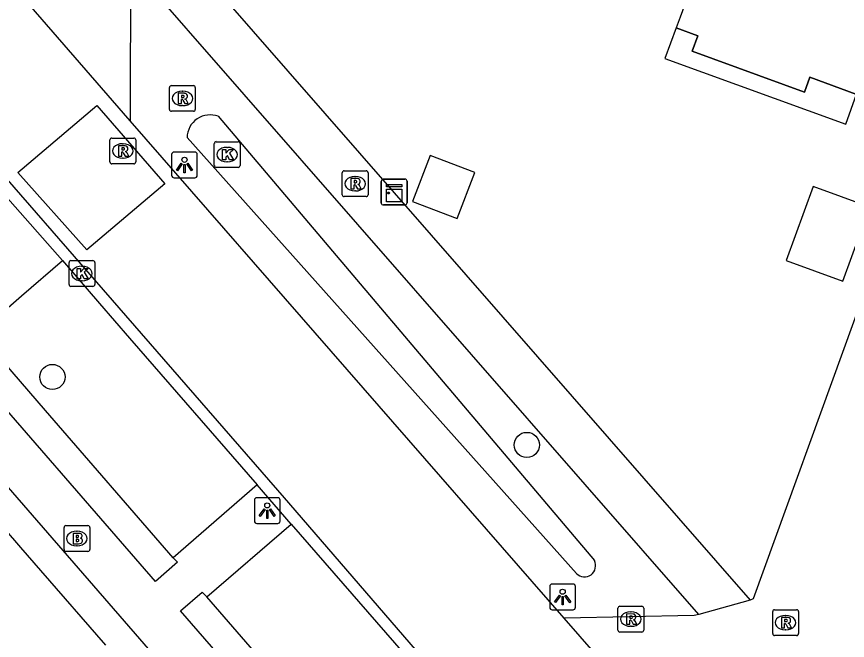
# Model space of a CAD drawing. Extents: x 155888 to 156864, y 383882 to 384671.
# Drawn here: x 156670.41 to 156702.64, y 384083.96 to 384108.15 of the extents above; entities that cross this region are included whole.
import ezdxf

# ---------------------------------------------------------------- set-up
doc = ezdxf.new("R2010")
doc.units = 0
for name, color, linetype in [('IMGEO_Boom', 7, 'Continuous'), ('IMGEO_Brandkraan', 7, 'Continuous'), ('IMGEO_Greppel_droge_sloot', 7, 'Continuous'), ('IMGEO_Kast', 7, 'Continuous'), ('IMGEO_Kolk', 7, 'Continuous'), ('IMGEO_Lichtpunt', 7, 'Continuous'), ('IMGEO_Pand', 7, 'Continuous'), ('IMGEO_Pand_overbouw', 7, 'Continuous'), ('IMGEO_Parkeervlak_open', 7, 'Continuous'), ('IMGEO_Rijbaan_lokaal_gesloten', 7, 'Continuous'), ('IMGEO_Rijbaan_lokaal_open', 7, 'Continuous'), ('IMGEO_Rioolput', 7, 'Continuous'), ('IMGEO_Voetpad_open', 7, 'Continuous')]:
    doc.layers.add(name, color=color, linetype=linetype)

msp = doc.modelspace()

# ---------------------------------------------------------------- linework, layer by layer
at = {"layer": 'IMGEO_Boom'}
for centre in [(156671.795, 384094.172), (156690.205, 384091.536)]:
    msp.add_circle(centre, 0.489, dxfattribs=at)
at = {"layer": 'IMGEO_Brandkraan'}
for p, q in [((156672.247, 384087.481), (156672.247, 384088.333)), ((156672.322, 384088.407), (156673.174, 384088.407)), ((156673.248, 384088.333), (156673.248, 384087.481)), ((156672.735, 384088.187), (156672.76, 384088.187)), ((156673.174, 384087.407), (156672.322, 384087.407)), ((156672.758, 384087.627), (156672.733, 384087.627))]:
    msp.add_line(p, q, dxfattribs=at)
for points in [[(156672.247, 384087.481), (156672.247, 384088.333)], [(156672.322, 384088.407), (156673.174, 384088.407)], [(156673.248, 384088.333), (156673.248, 384087.481)], [(156672.595, 384088.107), (156672.595, 384087.707), (156672.808, 384087.707)], [(156672.826, 384088.107), (156672.595, 384088.107)], [(156672.774, 384088.026), (156672.72, 384088.026), (156672.72, 384087.95)], [(156672.72, 384087.95), (156672.773, 384087.95)], [(156672.782, 384087.874), (156672.72, 384087.874), (156672.72, 384087.793)], [(156672.72, 384087.793), (156672.782, 384087.793)], [(156673.174, 384087.407), (156672.322, 384087.407)]]:
    msp.add_lwpolyline(points, dxfattribs=at)
for centre, radius, start, end in [((156672.324, 384088.331), 0.0765, 91.552, 178.448), ((156672.324, 384088.331), 0.0765, 91.552, 178.448), ((156673.172, 384088.331), 0.0765, 1.552, 88.448), ((156673.172, 384088.331), 0.0765, 1.552, 88.448), ((156672.775, 384087.988), 0.0379, 267.8285, 90.9355), ((156672.83, 384087.962), 0.145, 59.4692, 91.5367), ((156672.855, 384088.009), 0.0922, 285.5137, 58.1501), ((156672.783, 384087.833), 0.0404, 269.8759, 90.5077), ((156672.814, 384087.958), 0.251, 268.6676, 293.5347), ((156672.86, 384087.817), 0.105, 301.3115, 78.989), ((156672.324, 384087.483), 0.0765, 181.552, 268.448), ((156672.324, 384087.483), 0.0765, 181.552, 268.448), ((156673.172, 384087.483), 0.0765, 271.552, 358.448), ((156673.172, 384087.483), 0.0765, 271.552, 358.448)]:
    msp.add_arc(centre, radius, start, end, dxfattribs=at)
for centre, major_axis, ratio, start_param, end_param in [((156672.734, 384087.907), (-0.387, 0.002), 0.722429, 4.712389, 7.853982), ((156672.759, 384087.907), (-0.39, 0.002), 0.717154, 1.570796, 4.712389)]:
    msp.add_ellipse(centre, major_axis=major_axis, ratio=ratio, start_param=start_param, end_param=end_param, dxfattribs=at)
at = {"layer": 'IMGEO_Greppel_droge_sloot'}
for points in [[(156678.231, 384104.282), (156692.825, 384087.054)], [(156692.131, 384086.547), (156677.022, 384103.459)]]:
    msp.add_lwpolyline(points, dxfattribs=at)
for centre, radius, start, end in [((156677.919, 384103.44), 0.898, 69.6883, 178.8001), ((156692.438, 384086.855), 0.435, 225.0886, 27.2112)]:
    msp.add_arc(centre, radius, start, end, dxfattribs=at)
at = {"layer": 'IMGEO_Kast'}
for p, q in [((156684.558, 384100.918), (156684.558, 384101.759)), ((156684.558, 384101.759), (156684.558, 384100.918)), ((156684.633, 384101.843), (156685.474, 384101.843)), ((156685.474, 384101.843), (156684.633, 384101.843)), ((156685.558, 384101.768), (156685.558, 384100.927)), ((156685.558, 384100.927), (156685.558, 384101.768)), ((156685.483, 384100.843), (156684.642, 384100.843)), ((156684.642, 384100.843), (156685.483, 384100.843))]:
    msp.add_line(p, q, dxfattribs=at)
for points in [[(156684.753, 384101.633), (156685.353, 384101.633), (156685.353, 384101.548), (156684.753, 384101.548), (156684.753, 384101.633)], [(156684.753, 384101.458), (156685.353, 384101.458), (156685.353, 384100.969), (156684.753, 384100.969), (156684.753, 384101.458)]]:
    msp.add_lwpolyline(points, dxfattribs=at)
msp.add_circle((156684.837, 384101.307), 0.0377, dxfattribs=at)
for centre, start, end in [((156684.636, 384101.765), 92.4484, 184.2845), ((156684.636, 384101.765), 92.4484, 184.2845), ((156685.48, 384101.765), 2.4484, 94.2845), ((156685.48, 384101.765), 2.4484, 94.2845), ((156684.636, 384100.921), 182.4484, 274.2845), ((156684.636, 384100.921), 182.4484, 274.2845), ((156685.48, 384100.921), 272.4484, 4.2845), ((156685.48, 384100.921), 272.4484, 4.2845)]:
    msp.add_arc(centre, 0.0779, start, end, dxfattribs=at)
at = {"layer": 'IMGEO_Kolk'}
for p, q in [((156678.078, 384102.372), (156678.078, 384103.224)), ((156678.153, 384103.298), (156679.005, 384103.298)), ((156679.079, 384103.224), (156679.079, 384102.372)), ((156678.566, 384103.078), (156678.591, 384103.078)), ((156678.589, 384102.518), (156678.564, 384102.518)), ((156679.005, 384102.298), (156678.153, 384102.298)), ((156672.515, 384098.684), (156673.367, 384098.684)), ((156672.44, 384097.758), (156672.44, 384098.61)), ((156672.928, 384098.464), (156672.953, 384098.464)), ((156673.441, 384098.61), (156673.441, 384097.758)), ((156673.367, 384097.684), (156672.515, 384097.684)), ((156672.951, 384097.904), (156672.926, 384097.904))]:
    msp.add_line(p, q, dxfattribs=at)
for points in [[(156678.078, 384102.372), (156678.078, 384103.224)], [(156678.153, 384103.298), (156679.005, 384103.298)], [(156679.079, 384103.224), (156679.079, 384102.372)], [(156678.399, 384102.998), (156678.522, 384102.998), (156678.522, 384102.847), (156678.652, 384102.998), (156678.816, 384102.998), (156678.67, 384102.847), (156678.823, 384102.598), (156678.671, 384102.598), (156678.586, 384102.762), (156678.522, 384102.695), (156678.522, 384102.598), (156678.399, 384102.598), (156678.399, 384102.998)], [(156679.005, 384102.298), (156678.153, 384102.298)], [(156672.515, 384098.684), (156673.367, 384098.684)], [(156672.44, 384097.758), (156672.44, 384098.61)], [(156672.761, 384098.384), (156672.884, 384098.384), (156672.884, 384098.233), (156673.014, 384098.384), (156673.178, 384098.384), (156673.032, 384098.233), (156673.185, 384097.984), (156673.033, 384097.984), (156672.948, 384098.148), (156672.884, 384098.081), (156672.884, 384097.984), (156672.761, 384097.984), (156672.761, 384098.384)], [(156673.441, 384098.61), (156673.441, 384097.758)], [(156673.367, 384097.684), (156672.515, 384097.684)]]:
    msp.add_lwpolyline(points, dxfattribs=at)
for centre, start, end in [((156678.155, 384103.222), 91.552, 178.448), ((156678.155, 384103.222), 91.552, 178.448), ((156679.003, 384103.222), 1.552, 88.448), ((156679.003, 384103.222), 1.552, 88.448), ((156678.155, 384102.374), 181.552, 268.448), ((156678.155, 384102.374), 181.552, 268.448), ((156679.003, 384102.374), 271.552, 358.448), ((156679.003, 384102.374), 271.552, 358.448), ((156672.517, 384098.608), 91.552, 178.448), ((156672.517, 384098.608), 91.552, 178.448), ((156673.365, 384098.608), 1.552, 88.448), ((156673.365, 384098.608), 1.552, 88.448), ((156672.517, 384097.76), 181.552, 268.448), ((156672.517, 384097.76), 181.552, 268.448), ((156673.365, 384097.76), 271.552, 358.448), ((156673.365, 384097.76), 271.552, 358.448)]:
    msp.add_arc(centre, 0.0765, start, end, dxfattribs=at)
for centre, major_axis, ratio, start_param, end_param in [((156678.565, 384102.798), (-0.387, 0.002), 0.722429, 4.712389, 7.853982), ((156678.59, 384102.798), (-0.39, 0.002), 0.717154, 1.570796, 4.712389), ((156672.927, 384098.184), (-0.387, 0.002), 0.722429, 4.712389, 7.853982), ((156672.952, 384098.184), (-0.39, 0.002), 0.717154, 1.570796, 4.712389)]:
    msp.add_ellipse(centre, major_axis=major_axis, ratio=ratio, start_param=start_param, end_param=end_param, dxfattribs=at)
at = {"layer": 'IMGEO_Lichtpunt'}
for p, q in [((156677.324, 384102.893), (156676.516, 384102.893)), ((156677.324, 384102.893), (156676.516, 384102.893)), ((156676.422, 384102.798), (156676.422, 384101.991)), ((156676.422, 384102.798), (156676.422, 384101.991)), ((156677.418, 384101.991), (156677.418, 384102.798)), ((156677.418, 384101.991), (156677.418, 384102.798)), ((156676.516, 384101.897), (156677.324, 384101.897)), ((156676.516, 384101.897), (156677.324, 384101.897)), ((156679.634, 384089.393), (156679.634, 384088.586)), ((156679.634, 384089.393), (156679.634, 384088.586)), ((156680.536, 384089.488), (156679.728, 384089.488)), ((156680.536, 384089.488), (156679.728, 384089.488)), ((156680.63, 384088.586), (156680.63, 384089.393)), ((156680.63, 384088.586), (156680.63, 384089.393)), ((156679.728, 384088.492), (156680.536, 384088.492)), ((156679.728, 384088.492), (156680.536, 384088.492)), ((156691.997, 384086.14), (156691.189, 384086.14)), ((156691.997, 384086.14), (156691.189, 384086.14)), ((156691.095, 384086.045), (156691.095, 384085.238)), ((156691.095, 384086.045), (156691.095, 384085.238)), ((156692.091, 384085.238), (156692.091, 384086.045)), ((156692.091, 384085.238), (156692.091, 384086.045)), ((156691.189, 384085.144), (156691.997, 384085.144)), ((156691.189, 384085.144), (156691.997, 384085.144))]:
    msp.add_line(p, q, dxfattribs=at)
for points in [[(156676.796, 384102.462), (156676.835, 384102.434), (156676.647, 384102.172), (156676.609, 384102.199), (156676.796, 384102.462)], [(156676.898, 384102.414), (156676.945, 384102.414), (156676.945, 384102.092), (156676.898, 384102.092), (156676.898, 384102.414)], [(156677.008, 384102.434), (156677.046, 384102.461), (156677.233, 384102.199), (156677.194, 384102.171), (156677.008, 384102.434)], [(156680.008, 384089.057), (156680.047, 384089.029), (156679.859, 384088.767), (156679.821, 384088.794), (156680.008, 384089.057)], [(156680.11, 384089.009), (156680.157, 384089.009), (156680.157, 384088.687), (156680.11, 384088.687), (156680.11, 384089.009)], [(156680.22, 384089.029), (156680.258, 384089.056), (156680.445, 384088.794), (156680.406, 384088.766), (156680.22, 384089.029)], [(156691.469, 384085.709), (156691.508, 384085.681), (156691.32, 384085.419), (156691.282, 384085.446), (156691.469, 384085.709)], [(156691.571, 384085.661), (156691.618, 384085.661), (156691.618, 384085.339), (156691.571, 384085.339), (156691.571, 384085.661)], [(156691.681, 384085.681), (156691.719, 384085.708), (156691.906, 384085.446), (156691.867, 384085.418), (156691.681, 384085.681)]]:
    msp.add_lwpolyline(points, dxfattribs=at)
for centre in [(156676.921, 384102.596), (156680.133, 384089.191), (156691.594, 384085.843)]:
    msp.add_circle(centre, 0.0994, dxfattribs=at)
for centre, start, end in [((156676.516, 384102.798), 90, 180), ((156676.516, 384102.798), 90, 180), ((156677.324, 384102.798), 0, 90), ((156677.324, 384102.798), 0, 90), ((156676.516, 384101.991), 180, 270), ((156676.516, 384101.991), 180, 270), ((156677.324, 384101.991), 270, 0), ((156677.324, 384101.991), 270, 360), ((156679.728, 384089.393), 90, 180), ((156679.728, 384089.393), 90, 180), ((156680.536, 384089.393), 0, 90), ((156680.536, 384089.393), 0, 90), ((156679.728, 384088.586), 180, 270), ((156679.728, 384088.586), 180, 270), ((156680.536, 384088.586), 270, 0), ((156680.536, 384088.586), 270, 360), ((156691.189, 384086.045), 90, 180), ((156691.189, 384086.045), 90, 180), ((156691.997, 384086.045), 0, 90), ((156691.997, 384086.045), 0, 90), ((156691.189, 384085.238), 180, 270), ((156691.189, 384085.238), 180, 270), ((156691.997, 384085.238), 270, 0), ((156691.997, 384085.238), 270, 360)]:
    msp.add_arc(centre, 0.0946, start, end, dxfattribs=at)
at = {"layer": 'IMGEO_Pand'}
for points in [[(156693.171, 384112.877), (156697.346, 384111.367), (156696.149, 384108.121), (156695.999, 384107.707), (156696.834, 384107.399), (156696.623, 384106.803), (156700.974, 384105.219), (156701.186, 384105.801), (156702.97, 384105.146), (156704.966, 384110.594), (156702.314, 384111.552), (156704.121, 384116.531)], [(156687.501, 384100.317), (156688.186, 384102.098), (156686.45, 384102.765), (156685.766, 384100.984), (156687.501, 384100.317)], [(156700.271, 384098.692), (156702.466, 384097.894), (156703.508, 384100.757), (156701.312, 384101.555), (156700.271, 384098.692)], [(156673.865, 384083.769), (156671.349, 384086.665), (156670.571, 384087.56), (156669.93, 384088.298)]]:
    msp.add_lwpolyline(points, dxfattribs=at)
at = {"layer": 'IMGEO_Pand_overbouw'}
msp.add_lwpolyline([(156702.999, 384105.135), (156702.97, 384105.146), (156701.186, 384105.801), (156700.974, 384105.219), (156696.623, 384106.803), (156696.834, 384107.399), (156695.999, 384107.707), (156695.558, 384106.528), (156702.58, 384103.975)], close=True, dxfattribs=at)
at = {"layer": 'IMGEO_Parkeervlak_open'}
for points in [[(156676.476, 384087.159), (156671.533, 384092.877), (156668.925, 384095.867)], [(156684.517, 384077.938), (156682.759, 384079.919), (156677.788, 384085.641)]]:
    msp.add_lwpolyline(points, dxfattribs=at)
at = {"layer": 'IMGEO_Rijbaan_lokaal_gesloten'}
for points in [[(156708.358, 384057.797), (156707.089, 384059.25), (156688.102, 384081.041), (156680.796, 384089.479), (156662.154, 384110.91), (156634.612, 384142.629)], [(156672.182, 384098.688), (156669.957, 384101.21)], [(156672.182, 384098.688), (156673.627, 384097.017), (156674.784, 384095.678), (156679.734, 384089.985)], [(156681.066, 384088.468), (156679.734, 384089.985)], [(156681.066, 384088.468), (156686.032, 384082.758), (156687.753, 384080.745)]]:
    msp.add_lwpolyline(points, dxfattribs=at)
at = {"layer": 'IMGEO_Rijbaan_lokaal_open'}
for points in [[(156748.746, 384222.717), (156698.981, 384085.572), (156698.866, 384085.52)], [(156674.809, 384104.102), (156664.299, 384116.202)], [(156674.826, 384110.185), (156674.809, 384104.102)], [(156673.518, 384104.695), (156676.156, 384101.669), (156673.13, 384099.098), (156670.46, 384102.098), (156673.518, 384104.695)], [(156698.866, 384085.52), (156696.881, 384084.965)], [(156696.881, 384084.965), (156696.693, 384084.921), (156691.649, 384084.815)], [(156701.762, 384073.232), (156691.649, 384084.815)]]:
    msp.add_lwpolyline(points, dxfattribs=at)
at = {"layer": 'IMGEO_Rioolput'}
for p, q in [((156676.338, 384104.55), (156676.338, 384105.402)), ((156676.413, 384105.476), (156677.265, 384105.476)), ((156677.339, 384105.402), (156677.339, 384104.55)), ((156676.826, 384105.256), (156676.851, 384105.256)), ((156677.265, 384104.476), (156676.413, 384104.476)), ((156676.849, 384104.696), (156676.824, 384104.696)), ((156674.025, 384102.512), (156674.025, 384103.364)), ((156674.1, 384103.438), (156674.952, 384103.438)), ((156674.513, 384103.218), (156674.538, 384103.218)), ((156675.026, 384103.364), (156675.026, 384102.512)), ((156674.536, 384102.658), (156674.511, 384102.658)), ((156674.952, 384102.438), (156674.1, 384102.438)), ((156683.041, 384101.242), (156683.041, 384102.094)), ((156683.116, 384102.168), (156683.968, 384102.168)), ((156683.529, 384101.948), (156683.554, 384101.948)), ((156684.042, 384102.094), (156684.042, 384101.242)), ((156683.552, 384101.388), (156683.527, 384101.388)), ((156683.968, 384101.168), (156683.116, 384101.168)), ((156693.741, 384084.355), (156693.741, 384085.207)), ((156693.816, 384085.281), (156694.668, 384085.281)), ((156694.742, 384085.207), (156694.742, 384084.355)), ((156699.82, 384085.144), (156700.672, 384085.144)), ((156694.229, 384085.061), (156694.254, 384085.061)), ((156699.745, 384084.218), (156699.745, 384085.07)), ((156700.233, 384084.924), (156700.258, 384084.924)), ((156700.746, 384085.07), (156700.746, 384084.218)), ((156694.252, 384084.501), (156694.227, 384084.501)), ((156694.668, 384084.281), (156693.816, 384084.281)), ((156700.672, 384084.144), (156699.82, 384084.144)), ((156700.256, 384084.364), (156700.231, 384084.364))]:
    msp.add_line(p, q, dxfattribs=at)
for points in [[(156676.338, 384104.55), (156676.338, 384105.402)], [(156676.413, 384105.476), (156677.265, 384105.476)], [(156677.339, 384105.402), (156677.339, 384104.55)], [(156676.927, 384105.174), (156676.675, 384105.176), (156676.675, 384104.776)], [(156676.853, 384105.095), (156676.799, 384105.095), (156676.799, 384105.014)], [(156676.675, 384104.776), (156676.799, 384104.776), (156676.799, 384104.938), (156676.81, 384104.938)], [(156676.799, 384105.014), (156676.851, 384105.014)], [(156676.857, 384104.909), (156676.928, 384104.776), (156677.068, 384104.776), (156677.003, 384104.902)], [(156677.265, 384104.476), (156676.413, 384104.476)], [(156674.025, 384102.512), (156674.025, 384103.364)], [(156674.1, 384103.438), (156674.952, 384103.438)], [(156675.026, 384103.364), (156675.026, 384102.512)], [(156674.614, 384103.136), (156674.362, 384103.138), (156674.362, 384102.738)], [(156674.362, 384102.738), (156674.486, 384102.738), (156674.486, 384102.9), (156674.497, 384102.9)], [(156674.54, 384103.057), (156674.486, 384103.057), (156674.486, 384102.976)], [(156674.486, 384102.976), (156674.538, 384102.976)], [(156674.544, 384102.871), (156674.615, 384102.738), (156674.755, 384102.738), (156674.69, 384102.864)], [(156674.952, 384102.438), (156674.1, 384102.438)], [(156683.041, 384101.242), (156683.041, 384102.094)], [(156683.116, 384102.168), (156683.968, 384102.168)], [(156683.63, 384101.866), (156683.378, 384101.868), (156683.378, 384101.468)], [(156684.042, 384102.094), (156684.042, 384101.242)], [(156683.378, 384101.468), (156683.502, 384101.468), (156683.502, 384101.63), (156683.513, 384101.63)], [(156683.556, 384101.787), (156683.502, 384101.787), (156683.502, 384101.706)], [(156683.502, 384101.706), (156683.554, 384101.706)], [(156683.56, 384101.601), (156683.631, 384101.468), (156683.771, 384101.468), (156683.706, 384101.594)], [(156683.968, 384101.168), (156683.116, 384101.168)], [(156693.741, 384084.355), (156693.741, 384085.207)], [(156693.816, 384085.281), (156694.668, 384085.281)], [(156694.742, 384085.207), (156694.742, 384084.355)], [(156699.82, 384085.144), (156700.672, 384085.144)], [(156694.33, 384084.979), (156694.078, 384084.981), (156694.078, 384084.581)], [(156694.256, 384084.9), (156694.202, 384084.9), (156694.202, 384084.819)], [(156694.202, 384084.819), (156694.254, 384084.819)], [(156699.745, 384084.218), (156699.745, 384085.07)], [(156700.334, 384084.842), (156700.082, 384084.844), (156700.082, 384084.444)], [(156700.746, 384085.07), (156700.746, 384084.218)], [(156694.078, 384084.581), (156694.202, 384084.581), (156694.202, 384084.743), (156694.213, 384084.743)], [(156694.26, 384084.714), (156694.331, 384084.581), (156694.471, 384084.581), (156694.406, 384084.707)], [(156700.082, 384084.444), (156700.206, 384084.444), (156700.206, 384084.606), (156700.217, 384084.606)], [(156700.26, 384084.763), (156700.206, 384084.763), (156700.206, 384084.682)], [(156700.206, 384084.682), (156700.258, 384084.682)], [(156700.264, 384084.577), (156700.335, 384084.444), (156700.475, 384084.444), (156700.41, 384084.57)], [(156694.668, 384084.281), (156693.816, 384084.281)], [(156700.672, 384084.144), (156699.82, 384084.144)]]:
    msp.add_lwpolyline(points, dxfattribs=at)
for centre, radius, start, end in [((156676.415, 384105.4), 0.0765, 91.552, 178.448), ((156676.415, 384105.4), 0.0765, 91.552, 178.448), ((156677.263, 384105.4), 0.0765, 1.552, 88.448), ((156677.263, 384105.4), 0.0765, 1.552, 88.448), ((156676.859, 384104.999), 0.0964, 77.0061, 93.1865), ((156676.873, 384105.056), 0.0378, 276.6634, 79.6772), ((156676.926, 384105.064), 0.109, 350.3612, 89.416), ((156676.809, 384104.885), 0.0533, 26.0293, 88.6989), ((156676.835, 384105.203), 0.19, 274.7715, 282.9687), ((156676.924, 384105.064), 0.112, 277.5842, 350.9817), ((156676.908, 384104.849), 0.108, 29.5134, 73.7905), ((156676.415, 384104.552), 0.0765, 181.552, 268.448), ((156676.415, 384104.552), 0.0765, 181.552, 268.448), ((156677.263, 384104.552), 0.0765, 271.552, 358.448), ((156677.263, 384104.552), 0.0765, 271.552, 358.448), ((156674.102, 384103.362), 0.0765, 91.552, 178.448), ((156674.102, 384103.362), 0.0765, 91.552, 178.448), ((156674.95, 384103.362), 0.0765, 1.552, 88.448), ((156674.95, 384103.362), 0.0765, 1.552, 88.448), ((156674.496, 384102.847), 0.0533, 26.0293, 88.6989), ((156674.522, 384103.165), 0.19, 274.7715, 282.9687), ((156674.546, 384102.961), 0.0964, 77.0061, 93.1865), ((156674.56, 384103.018), 0.0378, 276.6634, 79.6772), ((156674.613, 384103.026), 0.109, 350.3612, 89.416), ((156674.611, 384103.026), 0.112, 277.5842, 350.9817), ((156674.595, 384102.811), 0.108, 29.5134, 73.7905), ((156674.102, 384102.514), 0.0765, 181.552, 268.448), ((156674.102, 384102.514), 0.0765, 181.552, 268.448), ((156674.95, 384102.514), 0.0765, 271.552, 358.448), ((156674.95, 384102.514), 0.0765, 271.552, 358.448), ((156683.118, 384102.092), 0.0765, 91.552, 178.448), ((156683.118, 384102.092), 0.0765, 91.552, 178.448), ((156683.629, 384101.756), 0.109, 350.3612, 89.416), ((156683.966, 384102.092), 0.0765, 1.552, 88.448), ((156683.966, 384102.092), 0.0765, 1.552, 88.448), ((156683.512, 384101.577), 0.0533, 26.0293, 88.6989), ((156683.538, 384101.895), 0.19, 274.7715, 282.9687), ((156683.562, 384101.691), 0.0964, 77.0061, 93.1865), ((156683.576, 384101.748), 0.0378, 276.6634, 79.6772), ((156683.627, 384101.756), 0.112, 277.5842, 350.9817), ((156683.611, 384101.541), 0.108, 29.5134, 73.7905), ((156683.118, 384101.244), 0.0765, 181.552, 268.448), ((156683.118, 384101.244), 0.0765, 181.552, 268.448), ((156683.966, 384101.244), 0.0765, 271.552, 358.448), ((156683.966, 384101.244), 0.0765, 271.552, 358.448), ((156693.818, 384085.205), 0.0765, 91.552, 178.448), ((156693.818, 384085.205), 0.0765, 91.552, 178.448), ((156694.666, 384085.205), 0.0765, 1.552, 88.448), ((156694.666, 384085.205), 0.0765, 1.552, 88.448), ((156699.822, 384085.068), 0.0765, 91.552, 178.448), ((156699.822, 384085.068), 0.0765, 91.552, 178.448), ((156700.67, 384085.068), 0.0765, 1.552, 88.448), ((156700.67, 384085.068), 0.0765, 1.552, 88.448), ((156694.238, 384085.008), 0.19, 274.7715, 282.9687), ((156694.262, 384084.804), 0.0964, 77.0061, 93.1865), ((156694.276, 384084.861), 0.0378, 276.6634, 79.6772), ((156694.329, 384084.869), 0.109, 350.3612, 89.416), ((156694.327, 384084.869), 0.112, 277.5842, 350.9817), ((156700.333, 384084.732), 0.109, 350.3612, 89.416), ((156694.212, 384084.69), 0.0533, 26.0293, 88.6989), ((156694.311, 384084.654), 0.108, 29.5134, 73.7905), ((156700.216, 384084.553), 0.0533, 26.0293, 88.6989), ((156700.242, 384084.871), 0.19, 274.7715, 282.9687), ((156700.266, 384084.667), 0.0964, 77.0061, 93.1865), ((156700.28, 384084.724), 0.0378, 276.6634, 79.6772), ((156700.331, 384084.732), 0.112, 277.5842, 350.9817), ((156700.315, 384084.517), 0.108, 29.5134, 73.7905), ((156693.818, 384084.357), 0.0765, 181.552, 268.448), ((156693.818, 384084.357), 0.0765, 181.552, 268.448), ((156694.666, 384084.357), 0.0765, 271.552, 358.448), ((156694.666, 384084.357), 0.0765, 271.552, 358.448), ((156699.822, 384084.22), 0.0765, 181.552, 268.448), ((156699.822, 384084.22), 0.0765, 181.552, 268.448), ((156700.67, 384084.22), 0.0765, 271.552, 358.448), ((156700.67, 384084.22), 0.0765, 271.552, 358.448)]:
    msp.add_arc(centre, radius, start, end, dxfattribs=at)
for centre, major_axis, ratio, start_param, end_param in [((156676.825, 384104.976), (-0.387, 0.002), 0.722429, 4.712389, 7.853982), ((156676.85, 384104.976), (-0.39, 0.002), 0.717154, 1.570796, 4.712389), ((156674.512, 384102.938), (-0.387, 0.002), 0.722429, 4.712389, 7.853982), ((156674.537, 384102.938), (-0.39, 0.002), 0.717154, 1.570796, 4.712389), ((156683.528, 384101.668), (-0.387, 0.002), 0.722429, 4.712389, 7.853982), ((156683.553, 384101.668), (-0.39, 0.002), 0.717154, 1.570796, 4.712389), ((156694.228, 384084.781), (-0.387, 0.002), 0.722429, 4.712389, 7.853982), ((156694.253, 384084.781), (-0.39, 0.002), 0.717154, 1.570796, 4.712389), ((156700.232, 384084.644), (-0.387, 0.002), 0.722429, 4.712389, 7.853982), ((156700.257, 384084.644), (-0.39, 0.002), 0.717154, 1.570796, 4.712389)]:
    msp.add_ellipse(centre, major_axis=major_axis, ratio=ratio, start_param=start_param, end_param=end_param, dxfattribs=at)
at = {"layer": 'IMGEO_Voetpad_open'}
for points in [[(156675.458, 384112.297), (156698.866, 384085.52)], [(156696.881, 384084.965), (156674.826, 384110.185)], [(156691.649, 384084.815), (156674.809, 384104.102)], [(156668.925, 384095.867), (156670.596, 384097.314), (156672.182, 384098.688)], [(156676.476, 384087.159), (156676.648, 384086.99), (156675.791, 384086.246), (156668.067, 384095.129)], [(156666.669, 384093.809), (156702.45, 384052.606)], [(156679.734, 384089.985), (156676.476, 384087.159)], [(156677.788, 384085.641), (156681.066, 384088.468)], [(156684.517, 384077.938), (156684.666, 384077.741), (156683.805, 384077.01), (156676.768, 384085.106), (156677.611, 384085.83), (156677.788, 384085.641)]]:
    msp.add_lwpolyline(points, dxfattribs=at)

doc.saveas('drawing.dxf')
